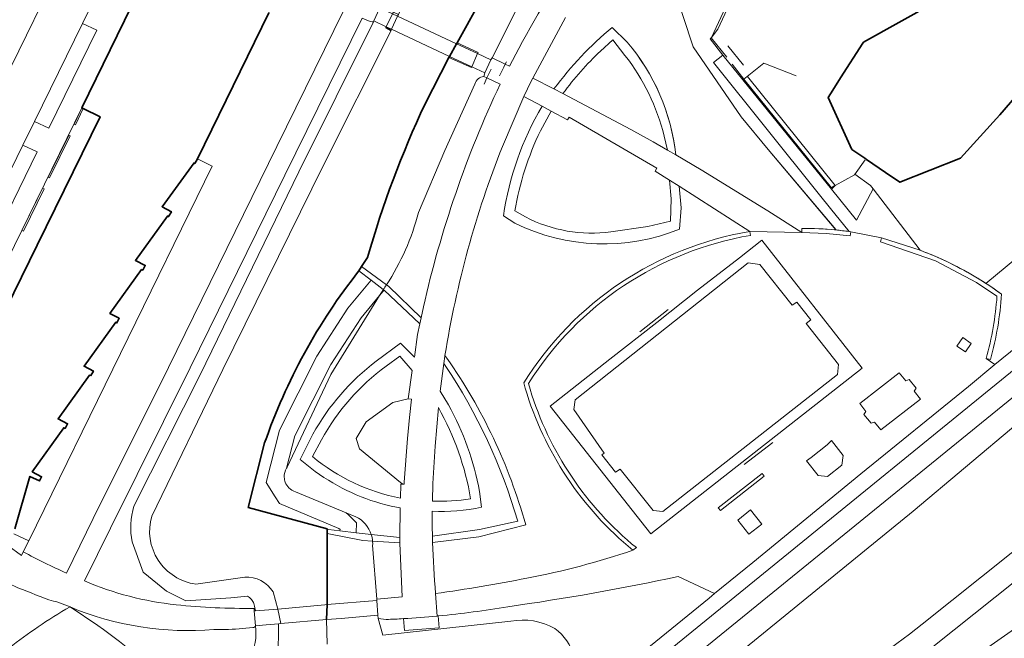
# Model space of a CAD drawing. Extents: x 150256 to 156914, y 461459 to 469481.
# Tile 412 of 656: x 155932 to 156053, y 463843 to 463918. Entities that reach past the tile are written whole.
import ezdxf

# ---------------------------------------------------------------- set-up
doc = ezdxf.new("R2010")
doc.units = 0
doc.header["$LTSCALE"] = 0.75
for name, color, linetype, lineweight in [('B-RO-GK-BESCHOEIING-G', 251, 'GK-BESCHOEIING', 35), ('B-RO-GR-BEPLANTING_CULTUUR_BODEMBEDEKKER-GV', 251, 'CONTINUOUS', 18), ('B-RO-GR-BEPLANTING_CULTUUR_HEESTERS-GV', 251, 'CONTINUOUS', 18), ('B-RO-GR-BEPLANTING_CULTUUR_ROOS-GV', 251, 'CONTINUOUS', 18), ('B-RO-GR-GROENVOORZIENING-GV', 251, 'CONTINUOUS', 18), ('B-RO-GR-HAAG-GV', 251, 'CONTINUOUS', 13), ('B-RO-IE-TERREINAFSCHEIDING_KUNSTMATIG_HEKWERK-G', 251, 'IE-TERREINAFSCHEIDING-KUNSTMATIG', 18), ('B-RO-IE-TERREINAFSCHEIDING_KUNSTMATIG_MUUR-G', 251, 'IE-TERREINAFSCHEIDING-KUNSTMATIG-DICHT', 18), ('B-RO-IE-TERREINAFSCHEIDING_KUNSTMATIG_MUUR-GV', 251, 'CONTINUOUS', 18), ('B-RO-KW-KUNSTWERK_DEK-GV', 6, 'CONTINUOUS', 18), ('B-RO-OG-BEBOUWING-GV', 6, 'CONTINUOUS', 35), ('B-RO-OG-TERREIN_CULTUURSCHEIDING-GV', 251, 'CONTINUOUS', 18), ('B-RO-OG-WATER-GV', 251, 'CONTINUOUS', 18), ('B-RO-OG-WATER_SLOOT-GV', 251, 'CONTINUOUS', 18), ('B-RO-VH-VERHARDING_ASFALT-GV', 251, 'CONTINUOUS', 18), ('B-RO-VH-VERHARDING_BETON-GV', 251, 'CONTINUOUS', 18), ('B-RO-VH-VERHARDING_BETONSTRAATSTEEN-GV', 251, 'CONTINUOUS', 18), ('B-RO-VH-VERHARDING_GRASBETONSTEEN-GV', 251, 'CONTINUOUS', 18), ('B-RO-VH-VERHARDING_OPEN-GV', 251, 'CONTINUOUS', 18), ('B-RO-VH-VERHARDING_STRAATBAKSTEEN-GV', 251, 'CONTINUOUS', 18), ('B-RO-VH-VERHARDING_TEGEL-GV', 251, 'CONTINUOUS', 18), ('B-RO-VH-VERHARDING_TEGEL_RUBBER-GV', 251, 'CONTINUOUS', 18)]:
    doc.layers.add(name, color=color, linetype=linetype, lineweight=lineweight)
doc.linetypes.add('GK-BESCHOEIING', pattern='A,30,-5,[1,NLCS.SHX,S=1,R=0,X=0,Y=0],-5', length=40)
doc.linetypes.add('IE-TERREINAFSCHEIDING-KUNSTMATIG', pattern='A,4,[82,NLCS.SHX,S=0.75,R=90,X=0,Y=0],4,-2', length=10)
doc.linetypes.add('IE-TERREINAFSCHEIDING-KUNSTMATIG-DICHT', pattern='A,8,-1,[82,NLCS.SHX,S=0.75,R=90,X=0,Y=0],-1', length=10)

msp = doc.modelspace()

# ---------------------------------------------------------------- linework, layer by layer
at = {"layer": 'B-RO-GK-BESCHOEIING-G'}
for points in [[(155988.251, 463920.475), (155985.583, 463915.623)], [(155976.816, 463917.467), (155976.871, 463917.579)], [(155977.465, 463917.111), (155976.816, 463917.467)], [(155985.504, 463915.483), (155984.629, 463913.941)], [(155985.583, 463915.623), (155985.504, 463915.483)], [(155984.547, 463913.796), (155981.622, 463908.064)], [(155984.629, 463913.941), (155984.547, 463913.796)], [(155974.598, 463889.301), (155973.867, 463888.185)], [(155973.531, 463887.672), (155973.485, 463887.602)], [(155973.867, 463888.185), (155973.531, 463887.672)], [(155961.986, 463866.554), (155959.986, 463858.659)], [(155959.986, 463858.659), (155969.627, 463856.027)], [(155969.627, 463856.027), (155969.627, 463855.98)], [(155969.627, 463855.98), (155969.627, 463855.933)], [(155969.627, 463855.933), (155969.636, 463846.745)], [(155969.636, 463846.745), (155969.57, 463844.9)]]:
    msp.add_lwpolyline(points, dxfattribs=at)
for points in [[(155981.622, 463908.064, 0.0411448), (155974.598, 463889.301)], [(155973.485, 463887.602, 0.0835513), (155961.986, 463866.554)]]:
    msp.add_lwpolyline(points, format="xyb", dxfattribs=at)
at = {"layer": 'B-RO-GR-BEPLANTING_CULTUUR_BODEMBEDEKKER-GV'}
msp.add_lwpolyline([(155979.584, 463871.964), (155977.697, 463871.507), (155974.412, 463869.145), (155973.214, 463867.124), (155973.613, 463865.842), (155978.643, 463861.716), (155978.901, 463861.504), (155979.066, 463861.5), (155979.081, 463861.748), (155979.49, 463867.103), (155979.733, 463869.667), (155979.974, 463871.927)], close=True, dxfattribs=at)
at = {"layer": 'B-RO-GR-BEPLANTING_CULTUUR_HEESTERS-GV'}
for points in [[(155964.676, 463863.47), (155965.703, 463867.423), (155970.111, 463876.184), (155973.798, 463881.894), (155976.07, 463884.64), (155976.442, 463885.243), (155976.518, 463885.354), (155975.024, 463886.513), (155972.182, 463883.078), (155968.373, 463877.179), (155963.821, 463868.132), (155962.74, 463863.973), (155962.154, 463861.712), (155963.277, 463859.974), (155963.82, 463859.137), (155971.071, 463856.084), (155971.219, 463855.94), (155971.214, 463855.79)], [(155971.214, 463855.79), (155973.207, 463855.551), (155973.246, 463856.754), (155972.198, 463857.78), (155971.98, 463857.994), (155965.768, 463860.571)]]:
    msp.add_lwpolyline(points, dxfattribs=at)
for points in [[(155964.387, 463862.356, -0.1500578), (155964.676, 463863.47)], [(155964.514, 463861.745, -0.0804623), (155964.387, 463862.356)], [(155964.956, 463861.061, -0.1049124), (155964.514, 463861.745)], [(155965.768, 463860.571, -0.1229649), (155964.956, 463861.061)]]:
    msp.add_lwpolyline(points, format="xyb", dxfattribs=at)
at = {"layer": 'B-RO-GR-BEPLANTING_CULTUUR_ROOS-GV'}
for points in [[(155975.65, 463876.59), (155978.631, 463878.798), (155980.34, 463877.056), (155980.714, 463879.868), (155980.992, 463881.176), (155976.605, 463885.286), (155976.489, 463885.146), (155976.07, 463884.64), (155970.093, 463874.93), (155964.749, 463863.58), (155964.676, 463863.47)], [(155979.584, 463871.964), (155980.069, 463875.458), (155978.534, 463877.182), (155976.853, 463875.966)], [(155984.099, 463876.063), (155983.94, 463876.304), (155983.498, 463872.922), (155984.516, 463871.224)], [(155978.612, 463859.809), (155978.647, 463861.511), (155978.901, 463861.504), (155978.643, 463861.716), (155973.613, 463865.842), (155973.214, 463867.124), (155974.412, 463869.145), (155977.697, 463871.507), (155979.584, 463871.964)], [(155983.261, 463870.884), (155982.88, 463866.164), (155982.597, 463861.568), (155982.524, 463859.424)], [(155968.183, 463863.056), (155966.319, 463864.525), (155967.894, 463867.621)], [(155968.957, 463866.95), (155967.849, 463864.899)], [(155965.768, 463860.571), (155971.98, 463857.994)], [(155988.298, 463860.595), (155988.537, 463858.694)], [(155975.049, 463855.325), (155978.551, 463854.983), (155978.583, 463858.6), (155977.474, 463858.818)], [(155973.153, 463857.507), (155971.98, 463857.994), (155972.198, 463857.78), (155973.246, 463856.754), (155973.207, 463855.551), (155975.049, 463855.325)], [(155971.98, 463857.994), (155973.153, 463857.507)], [(155982.539, 463855.142), (155988.298, 463855.934), (155992.981, 463856.983)]]:
    msp.add_lwpolyline(points, dxfattribs=at)
msp.add_lwpolyline([(155964.749, 463863.58), (155970.093, 463874.93), (155976.07, 463884.64), (155973.798, 463881.894), (155970.111, 463876.184), (155965.703, 463867.423), (155964.676, 463863.47)], close=True, dxfattribs=at)
for points in [[(155967.894, 463867.621, -0.1045746), (155975.65, 463876.59)], [(155976.853, 463875.966, 0.1091523), (155968.957, 463866.95)], [(155992.981, 463856.983, 0.0768255), (155984.099, 463876.063)], [(155987.21, 463859.694, 0.0885688), (155983.261, 463870.884)], [(155984.516, 463871.224, -0.0797599), (155988.298, 463860.595)], [(155967.849, 463864.899, 0.128606), (155978.612, 463859.809)], [(155964.676, 463863.47, 0.1500578), (155964.387, 463862.356)], [(155964.387, 463862.356, 0.0804623), (155964.514, 463861.745)], [(155977.474, 463858.818, -0.100129), (155968.183, 463863.056)], [(155964.514, 463861.745, 0.1049124), (155964.956, 463861.061)], [(155964.956, 463861.061, 0.1229649), (155965.768, 463860.571)], [(155982.524, 463859.424, 0.0460893), (155987.21, 463859.694)], [(155988.537, 463858.694, -0.0664736), (155982.505, 463858.177)], [(155975.049, 463855.325, 0.2073637), (155973.153, 463857.507)], [(155973.153, 463857.507, -0.2073637), (155975.049, 463855.325)], [(155982.505, 463858.177, 0.0065927), (155982.539, 463855.142)]]:
    msp.add_lwpolyline(points, format="xyb", dxfattribs=at)
at = {"layer": 'B-RO-GR-GROENVOORZIENING-GV'}
for points in [[(156033.577, 463892.469), (156031.29, 463895.304), (156029.941, 463896.979), (156016.946, 463913.178), (156018.103, 463914.112), (156016.558, 463916.077), (156016.71, 463916.273), (156031.175, 463947.308), (156029.136, 463947.565), (156026.583, 463947.546), (156024.029, 463947.122), (156021.53, 463946.385), (156020.194, 463945.991), (156019.793, 463945.615)], [(156009.475, 463934.342), (156009.578, 463933.477), (156010.08, 463929.965), (156012.071, 463922.485), (156014.485, 463915.101), (156020.365, 463906.541), (156023.644, 463902.509), (156031.935, 463892.667)], [(156006.37, 463915.703), (156004.535, 463917.5)], [(156003.124, 463914.601), (156004.645, 463915.985), (156006.12, 463914.06)], [(155997.413, 463909.951), (155998.517, 463909.384)], [(155995.754, 463904.82), (155997.097, 463907.216), (155995.966, 463907.826)], [(156010.91, 463904.183), (156011.315, 463902.462), (156012.331, 463901.866)], [(156012.816, 463892.783), (156012.994, 463895.381), (156012.736, 463898.032), (156011.577, 463898.774), (156011.757, 463896.495), (156011.701, 463893.76), (156008.928, 463893.108), (156004.397, 463892.423)], [(155993.939, 463894.259), (155992.615, 463895.006)], [(155991.226, 463894.396), (155992.643, 463893.489)], [(155976.903, 463885.929), (155973.867, 463888.185), (155973.531, 463887.672)], [(155973.531, 463887.672), (155975.024, 463886.513), (155976.518, 463885.354)], [(155976.07, 463884.64), (155976.489, 463885.146), (155976.605, 463885.286), (155980.992, 463881.176), (155981.145, 463881.896), (155977.184, 463885.72), (155976.903, 463885.929)], [(155976.518, 463885.354), (155976.442, 463885.243), (155976.07, 463884.64)], [(155984.296, 463876.958), (155984.071, 463877.282), (155984.054, 463877.178), (155983.94, 463876.304), (155984.099, 463876.063)], [(155975.049, 463855.325), (155973.207, 463855.551), (155971.214, 463855.79), (155969.813, 463855.958), (155969.627, 463855.98), (155969.627, 463855.933), (155969.628, 463855.464)], [(155992.981, 463856.983), (155988.298, 463855.934), (155982.539, 463855.142), (155982.56, 463854.357), (155988.217, 463855.036), (155993.956, 463856.524)], [(155969.628, 463855.464), (155974.023, 463854.611), (155975.204, 463854.531)], [(155978.545, 463854.306), (155978.551, 463854.983), (155975.049, 463855.325)], [(155975.204, 463854.531), (155978.545, 463854.306)], [(155941.574, 463844.183), (155938.153, 463846.454)]]:
    msp.add_lwpolyline(points, dxfattribs=at)
for points in [[(155933.803, 463905.978), (155935.54, 463905.129), (155941.415, 463917.145), (155939.67, 463917.985)], [(155932.377, 463903.078), (155926.504, 463891.053), (155928.248, 463890.214), (155934.142, 463902.228)], [(156048.539, 463878.763), (156047.499, 463879.477), (156046.777, 463878.413), (156047.819, 463877.718)], [(156022.864, 463856.613), (156021.509, 463858.347), (156019.929, 463857.112), (156021.283, 463855.378)]]:
    msp.add_lwpolyline(points, close=True, dxfattribs=at)
for points in [[(156004.535, 463917.5, 0.0585509), (155997.413, 463909.951)], [(156012.331, 463901.866, 0.151418), (156006.37, 463915.703)], [(155998.517, 463909.384, -0.0445897), (156003.124, 463914.601)], [(156006.12, 463914.06, -0.1065425), (156010.91, 463904.183)], [(155995.966, 463907.826, 0.096335), (155991.226, 463894.396)], [(155992.615, 463895.006, -0.0683534), (155995.754, 463904.82)], [(155992.643, 463893.489, 0.2141473), (156012.816, 463892.783)], [(156004.397, 463892.423, -0.153753), (155993.939, 463894.259)], [(156031.935, 463892.667, -0.0121505), (156033.577, 463892.469)], [(155976.903, 463885.929, -0.0060144), (155976.518, 463885.354)], [(155976.518, 463885.354, 0.0060144), (155976.903, 463885.929)], [(155993.956, 463856.524, 0.0851414), (155984.296, 463876.958)], [(155984.099, 463876.063, -0.0768255), (155992.981, 463856.983)], [(155975.049, 463855.325, -0.0540628), (155975.204, 463854.531)], [(155975.204, 463854.531, 0.0540628), (155975.049, 463855.325)], [(155938.153, 463846.454, 0.0274114), (155934.25, 463844.009)], [(155934.25, 463844.009, 0.0332012), (155930.706, 463841.405)], [(155951.564, 463835.767, 0.0399919), (155941.574, 463844.183)]]:
    msp.add_lwpolyline(points, format="xyb", dxfattribs=at)
at = {"layer": 'B-RO-GR-HAAG-GV'}
for points in [[(156033.577, 463892.469), (156031.29, 463895.304), (156029.941, 463896.979), (156016.946, 463913.178), (156018.103, 463914.112), (156016.558, 463916.077), (156016.71, 463916.273), (156031.175, 463947.308), (156029.136, 463947.565), (156026.583, 463947.546), (156024.029, 463947.122), (156021.53, 463946.385), (156020.194, 463945.991), (156019.793, 463945.615)], [(156009.578, 463933.477), (156010.08, 463929.965), (156012.071, 463922.485), (156014.485, 463915.101), (156020.365, 463906.541), (156023.644, 463902.509), (156031.935, 463892.667)], [(156006.37, 463915.703), (156004.535, 463917.5)], [(156003.124, 463914.601), (156004.645, 463915.985), (156006.12, 463914.06)], [(155997.413, 463909.951), (155998.517, 463909.384)], [(155995.754, 463904.82), (155997.097, 463907.216), (155995.966, 463907.826)], [(156010.91, 463904.183), (156011.315, 463902.462), (156012.331, 463901.866)], [(156012.816, 463892.783), (156012.994, 463895.381), (156012.736, 463898.032), (156011.577, 463898.774), (156011.757, 463896.495), (156011.701, 463893.76), (156008.928, 463893.108), (156004.397, 463892.423)], [(155993.939, 463894.259), (155992.615, 463895.006)], [(155991.226, 463894.396), (155992.643, 463893.489)], [(155973.867, 463888.185), (155973.531, 463887.672), (155975.024, 463886.513), (155976.518, 463885.354)], [(155976.903, 463885.929), (155973.867, 463888.185)], [(155976.518, 463885.354), (155976.442, 463885.243), (155976.07, 463884.64), (155976.489, 463885.146), (155976.605, 463885.286), (155980.992, 463881.176), (155981.145, 463881.896), (155977.184, 463885.72), (155976.903, 463885.929)], [(155984.296, 463876.958), (155984.071, 463877.282), (155984.054, 463877.178), (155983.94, 463876.304), (155984.099, 463876.063)], [(155973.207, 463855.551), (155971.214, 463855.79), (155969.813, 463855.958), (155969.627, 463855.98), (155969.627, 463855.933), (155969.628, 463855.464), (155974.023, 463854.611), (155975.204, 463854.531)], [(155992.981, 463856.983), (155988.298, 463855.934), (155982.539, 463855.142), (155982.56, 463854.357), (155988.217, 463855.036), (155993.956, 463856.524)], [(155975.049, 463855.325), (155973.207, 463855.551)], [(155975.204, 463854.531), (155978.545, 463854.306), (155978.551, 463854.983), (155975.049, 463855.325)]]:
    msp.add_lwpolyline(points, dxfattribs=at)
for points in [[(155933.803, 463905.978), (155935.54, 463905.129), (155941.415, 463917.145), (155939.67, 463917.985)], [(155932.377, 463903.078), (155926.504, 463891.053), (155928.248, 463890.214), (155934.142, 463902.228)]]:
    msp.add_lwpolyline(points, close=True, dxfattribs=at)
for points in [[(156004.535, 463917.5, 0.0585509), (155997.413, 463909.951)], [(156012.331, 463901.866, 0.151418), (156006.37, 463915.703)], [(155998.517, 463909.384, -0.0445897), (156003.124, 463914.601)], [(156006.12, 463914.06, -0.1065425), (156010.91, 463904.183)], [(155995.966, 463907.826, 0.096335), (155991.226, 463894.396)], [(155992.615, 463895.006, -0.0683534), (155995.754, 463904.82)], [(155992.643, 463893.489, 0.2141473), (156012.816, 463892.783)], [(156004.397, 463892.423, -0.153753), (155993.939, 463894.259)], [(156031.935, 463892.667, -0.0121505), (156033.577, 463892.469)], [(155976.903, 463885.929, -0.0060144), (155976.518, 463885.354)], [(155976.518, 463885.354, 0.0060144), (155976.903, 463885.929)], [(155993.956, 463856.524, 0.0851414), (155984.296, 463876.958)], [(155984.099, 463876.063, -0.0768255), (155992.981, 463856.983)], [(155975.049, 463855.325, -0.0540628), (155975.204, 463854.531)], [(155975.204, 463854.531, 0.0540628), (155975.049, 463855.325)]]:
    msp.add_lwpolyline(points, format="xyb", dxfattribs=at)
at = {"layer": 'B-RO-IE-TERREINAFSCHEIDING_KUNSTMATIG_HEKWERK-G'}
for points in [[(156020.841, 463945.693), (156021.53, 463946.385), (156024.029, 463947.122), (156026.583, 463947.546), (156029.136, 463947.565), (156031.175, 463947.308), (156016.71, 463916.273)], [(156031.939, 463892.705), (156023.644, 463902.509), (156020.365, 463906.541), (156014.485, 463915.101), (156012.071, 463922.485), (156010.08, 463929.965), (156009.578, 463933.477), (156009.896, 463933.854)], [(156004.535, 463917.5), (156006.37, 463915.703)], [(156016.71, 463916.273), (156016.689, 463916.227), (156018.575, 463913.841)], [(156018.696, 463915.224), (156020.627, 463912.849)], [(155990.735, 463911.541), (155991.276, 463912.611)], [(155991.276, 463912.611), (155991.464, 463912.984)], [(155991.464, 463912.984), (155991.616, 463913.284)], [(156019.266, 463912.997), (156020.673, 463911.153)], [(156027.104, 463911.545), (156023.107, 463913.092), (156020.673, 463911.153)], [(155989.212, 463911.302), (155989.717, 463912.393)], [(156021.11, 463911.482), (156031.874, 463898.113), (156034.21, 463899.435), (156035.537, 463901.256)], [(155988.859, 463910.542), (155989.212, 463911.302)], [(156020.673, 463911.153), (156031.422, 463897.833), (156031.731, 463898.058)], [(156012.736, 463898.032), (156012.994, 463895.381), (156012.816, 463892.783)], [(155992.643, 463893.489), (155991.226, 463894.396)], [(156007.949, 463880.166), (156011.394, 463882.923)], [(156020.727, 463863.918), (156024.208, 463866.613)]]:
    msp.add_lwpolyline(points, dxfattribs=at)
for points in [[(156004.535, 463917.5, 0.0585509), (155997.413, 463909.951)], [(156012.342, 463901.886, 0.1512539), (156006.37, 463915.703)], [(155995.966, 463907.826, 0.096335), (155991.226, 463894.396)], [(155992.643, 463893.489, 0.2141473), (156012.816, 463892.783)]]:
    msp.add_lwpolyline(points, format="xyb", dxfattribs=at)
for points in [[(156021.193, 463888.629), (156022.636, 463888.415), (156026.594, 463883.449), (156027.163, 463883.803), (156028.881, 463881.644), (156028.321, 463881.214), (156032.285, 463876.195), (156032.143, 463874.958), (156010.746, 463858.136), (156009.557, 463858.276), (156005.522, 463863.36), (156004.951, 463862.962), (156003.301, 463865.089), (156003.563, 463865.292), (155999.857, 463870.652), (156000.034, 463871.837)], [(156039.706, 463875.169), (156034.864, 463871.375), (156035.632, 463870.406), (156035.391, 463870.052), (156036.266, 463868.976), (156036.669, 463869.123), (156037.453, 463868.159), (156042.304, 463871.932), (156041.531, 463872.905), (156041.771, 463873.273), (156040.91, 463874.344), (156040.519, 463874.191)]]:
    msp.add_lwpolyline(points, close=True, dxfattribs=at)
at = {"layer": 'B-RO-IE-TERREINAFSCHEIDING_KUNSTMATIG_MUUR-G'}
for points in [[(155939.602, 463907.643), (155938.648, 463905.645), (155938.821, 463905.562), (155939.774, 463907.561)], [(155939.774, 463907.561), (155939.602, 463907.643)], [(155955.575, 463900.491), (155953.744, 463901.389)], [(155933.104, 463854.562), (155955.575, 463900.491)], [(156027.79, 463892.836), (156027.784, 463892.348)], [(156027.784, 463892.348), (156030.764, 463892.223), (156033.701, 463891.926)], [(156033.701, 463891.926), (156033.778, 463892.418), (156033.577, 463892.469)], [(156037.424, 463891.204), (156037.542, 463891.693), (156042.28, 463890.17)], [(156051.682, 463884.541), (156049.178, 463886.215), (156044.162, 463888.876), (156037.424, 463891.204)], [(156050.876, 463876.802), (156050.375, 463876.929)], [(155993.898, 463873.283), (155993.717, 463873.927)], [(155994.289, 463873.846), (155994.498, 463873.144)], [(155933.104, 463854.562), (155931.258, 463855.434)], [(155930.52, 463853.986), (155932.189, 463852.769)], [(155933.104, 463854.562), (155932.415, 463853.212)], [(155932.415, 463853.212), (155933.104, 463854.562)], [(156007.511, 463853.733), (156007.097, 463853.398)], [(155932.415, 463853.212), (155932.189, 463852.769)], [(155932.189, 463852.769), (155932.415, 463853.212)]]:
    msp.add_lwpolyline(points, dxfattribs=at)
for points in [[(155935.459, 463899.134), (155937.988, 463904.292), (155938.158, 463904.208), (155935.63, 463899.05)], [(155932.261, 463892.599), (155934.793, 463897.8), (155934.964, 463897.717), (155932.431, 463892.516)], [(156022.927, 463862.822), (156017.544, 463858.598), (156017.821, 463858.263), (156023.17, 463862.48)]]:
    msp.add_lwpolyline(points, close=True, dxfattribs=at)
for points in [[(156021.393, 463892.487, 0.2139861), (155993.717, 463873.927)], [(156033.577, 463892.469, 0.0409535), (156027.79, 463892.836)], [(156021.491, 463891.999, 0.2130996), (155994.289, 463873.846)], [(156052.238, 463884.798, 0.0691257), (156042.28, 463890.17)], [(156050.375, 463876.929, 0.0474255), (156051.682, 463884.541)], [(156050.876, 463876.802, 0.0530219), (156052.238, 463884.798)], [(155993.898, 463873.283, 0.1500354), (156007.097, 463853.398)], [(155994.498, 463873.144, 0.1491473), (156007.511, 463853.733)]]:
    msp.add_lwpolyline(points, format="xyb", dxfattribs=at)
at = {"layer": 'B-RO-IE-TERREINAFSCHEIDING_KUNSTMATIG_MUUR-GV'}
for points in [[(156021.393, 463892.487, 0.2139861), (155993.717, 463873.927)], [(156031.935, 463892.667, 0.0291925), (156027.79, 463892.836)], [(156033.577, 463892.469, 0.0121505), (156031.935, 463892.667)], [(155994.289, 463873.846, -0.2130996), (156021.491, 463891.999)], [(156049.316, 463886.748, 0.0477871), (156042.28, 463890.17)], [(156050.318, 463886.12, 0.0060956), (156049.316, 463886.748)], [(156052.238, 463884.798, 0.0137919), (156050.318, 463886.12)], [(156051.682, 463884.541, -0.0474255), (156050.375, 463876.929)], [(156050.876, 463876.802, 0.0530219), (156052.238, 463884.798)], [(155993.898, 463873.283, 0.1500354), (156007.097, 463853.398)], [(156007.511, 463853.733, -0.1491473), (155994.498, 463873.144)]]:
    msp.add_lwpolyline(points, format="xyb", dxfattribs=at)
for points in [[(156021.491, 463891.999), (156021.393, 463892.487)], [(156027.79, 463892.836), (156027.784, 463892.348), (156030.764, 463892.223), (156033.701, 463891.926), (156033.778, 463892.418), (156033.577, 463892.469)], [(156037.542, 463891.693), (156037.424, 463891.204), (156044.162, 463888.876), (156049.178, 463886.215), (156051.682, 463884.541)], [(156042.28, 463890.17), (156037.542, 463891.693)], [(156050.375, 463876.929), (156050.876, 463876.802)], [(155993.717, 463873.927), (155993.898, 463873.283)], [(155994.498, 463873.144), (155994.289, 463873.846)], [(156007.097, 463853.398), (156007.511, 463853.733)]]:
    msp.add_lwpolyline(points, dxfattribs=at)
msp.add_lwpolyline([(156017.821, 463858.263), (156023.17, 463862.48), (156022.927, 463862.822), (156017.544, 463858.598)], close=True, dxfattribs=at)
at = {"layer": 'B-RO-KW-KUNSTWERK_DEK-GV'}
for points in [[(155985.504, 463915.483), (155978.271, 463918.882), (155977.66, 463919.17), (155976.871, 463917.579), (155977.537, 463917.268), (155984.629, 463913.941), (155987.37, 463912.656), (155988.067, 463914.279)], [(155960.869, 463845.974), (155960.717, 463845.962), (155960.856, 463844.154), (155962.175, 463844.271), (155963.691, 463844.405), (155963.967, 463844.429), (155969.57, 463844.9), (155971.338, 463845.052), (155975.835, 463845.44), (155975.706, 463847.243), (155969.636, 463846.745), (155969.366, 463846.722), (155963.587, 463846.201)]]:
    msp.add_lwpolyline(points, close=True, dxfattribs=at)
at = {"layer": 'B-RO-OG-BEBOUWING-GV'}
for points in [[(156055.491, 463932.533), (156051.059, 463927.199), (156051.172, 463927.068), (156052.638, 463925.361), (156035.33, 463915.668), (156035.25, 463915.543), (156032.526, 463911.293), (156031.578, 463909.814), (156030.985, 463908.889), (156033.898, 463902.543), (156035.617, 463901.366), (156035.714, 463901.3), (156038.024, 463899.719), (156039.798, 463898.505), (156047.224, 463901.451), (156052.019, 463906.783), (156060.103, 463916.133)], [(155945.686, 463920.08), (155939.602, 463907.643), (155939.774, 463907.561), (155941.84, 463906.548), (155934.115, 463890.791), (155921.678, 463865.422)], [(155931.382, 463856.049), (155933.246, 463862.457), (155934.429, 463861.913), (155934.656, 463862.42), (155933.514, 463863.037), (155937.39, 463868.419), (155937.539, 463868.341), (155937.842, 463868.908), (155936.678, 463869.502), (155940.554, 463874.884), (155940.704, 463874.807), (155941.011, 463875.36), (155939.866, 463875.97), (155943.759, 463881.35), (155943.899, 463881.276), (155944.179, 463881.848), (155943.034, 463882.442), (155946.91, 463887.817), (155947.059, 463887.746), (155947.36, 463888.322), (155946.162, 463888.932), (155950.087, 463894.374), (155950.218, 463894.299), (155950.567, 463894.906), (155949.423, 463895.517), (155953.348, 463900.878), (155953.435, 463900.808), (155953.744, 463901.389), (155962.507, 463919.27)]]:
    msp.add_lwpolyline(points, dxfattribs=at)
at = {"layer": 'B-RO-OG-TERREIN_CULTUURSCHEIDING-GV'}
for points in [[(156016.71, 463916.273), (156017.504, 463917.296), (156031.357, 463947.083), (156031.519, 463947.344), (156033.789, 463951.958)], [(156024.262, 463949.806), (156020.194, 463945.991), (156021.53, 463946.385), (156024.029, 463947.122), (156026.583, 463947.546), (156029.136, 463947.565), (156031.175, 463947.308), (156016.71, 463916.273)], [(156031.935, 463892.667), (156023.644, 463902.509), (156020.365, 463906.541), (156014.485, 463915.101), (156012.071, 463922.485), (156010.08, 463929.965), (156009.578, 463933.477)], [(155937.7, 463850.608), (155940.984, 463857.304), (155950.197, 463875.799), (155963.497, 463902.903), (155971.656, 463919.533), (155964.06, 463922.424), (155962.551, 463919.36), (155962.507, 463919.27), (155953.744, 463901.389), (155955.575, 463900.491), (155933.104, 463854.562), (155932.415, 463853.212)], [(155992.931, 463919.839), (155989.87, 463913.784), (155991.464, 463912.984), (155991.967, 463912.732), (155993.106, 463914.895)], [(155945.976, 463858.794), (155954.095, 463874.917), (155966.17, 463899.804), (155975.307, 463918.19), (155975.138, 463918.196), (155974.92, 463918.204), (155973.931, 463918.646), (155964.461, 463899.381), (155952.88, 463875.755), (155943.114, 463856.126), (155939.912, 463849.645)], [(155998.817, 463918.702), (155994.824, 463911.281), (155997.413, 463909.951)], [(156004.535, 463917.5), (156006.37, 463915.703)], [(155990.829, 463910.527), (155989.212, 463911.302), (155988.831, 463911.484)], [(155987.734, 463910.557), (155984.048, 463902.415), (155980.821, 463894.823)], [(155995.966, 463907.826), (155993.716, 463909.039), (155991.105, 463902.898)], [(156078.347, 463909.37), (156050.318, 463886.12)], [(156012.331, 463901.866), (156015.443, 463900.041), (156023.623, 463895.005), (156027.784, 463892.348), (156027.79, 463892.836)], [(156011.621, 463833.899), (156041.408, 463858.189), (156054.238, 463869), (156082.776, 463893.223), (156082.965, 463893.376), (156081.147, 463898.022), (156078.771, 463894.319)], [(156021.393, 463892.487), (156012.736, 463898.032), (156012.994, 463895.381), (156012.816, 463892.783)], [(155992.643, 463893.489), (155991.226, 463894.396)], [(156050.876, 463876.802), (156050.375, 463876.929), (156051.418, 463876.172), (156060.592, 463883.618), (156067.705, 463889.423)], [(156069.866, 463885.382), (156009.805, 463836.52), (156000, 463828.543), (155976.837, 463809.501), (155981.1, 463810.065)], [(155976.903, 463885.929), (155977.184, 463885.72), (155981.145, 463881.896), (155981.429, 463883.231)], [(155984.071, 463877.282), (155984.296, 463876.958)], [(156088.906, 463877.538), (156087.849, 463876.694), (156078.422, 463869.169), (156061.708, 463855.813), (156043.84, 463841.578), (156040.48, 463839.028), (156037.104, 463836.636), (156024.415, 463828.118), (156018.428, 463824.102), (156009.146, 463817.875), (155996.174, 463809.099), (155993.307, 463806.953), (155995.294, 463804.461), (155988.075, 463798.838), (155989.657, 463796.612), (155991.737, 463793.428), (155992.404, 463792.407), (155994.857, 463794.141)], [(155993.898, 463873.283), (155993.717, 463873.927)], [(156053.121, 463841.093), (156062.705, 463847.79), (156076.158, 463857.158), (156088.78, 463865.951), (156089.901, 463867.472), (156090.641, 463868.744), (156090.868, 463869.305), (156090.641, 463869.85), (156090.124, 463869.997), (156088.836, 463870.114), (156087.332, 463869.993), (156085.87, 463869.486), (156084.068, 463868.16), (156082.663, 463866.409), (156075.281, 463860.116), (156059.774, 463847.95), (156047.59, 463839.396)], [(156047.59, 463839.396), (156059.774, 463847.95), (156075.281, 463860.116), (156082.663, 463866.409), (156084.068, 463868.16), (156085.87, 463869.486), (156087.332, 463869.993), (156088.836, 463870.114), (156090.124, 463869.997), (156090.641, 463869.85), (156090.868, 463869.305), (156090.641, 463868.744), (156089.901, 463867.472), (156088.78, 463865.951), (156089.566, 463866.499), (156091.45, 463867.819)], [(155993.956, 463856.524), (155988.217, 463855.036), (155982.56, 463854.357)], [(155960.708, 463846.272), (155960.717, 463845.962), (155960.869, 463845.974), (155960.745, 463846.568), (155960.714, 463846.717), (155960.67, 463846.863), (155960.612, 463847.004), (155960.542, 463847.139), (155960.46, 463847.267), (155960.367, 463847.387), (155960.263, 463847.498), (155960.15, 463847.6), (155960.028, 463847.691), (155959.898, 463847.77), (155957.83, 463847.566), (155952.317, 463847.214), (155949.98, 463848.374), (155947.091, 463850.727), (155945.76, 463854.42)], [(155975.738, 463847.391), (155978.848, 463847.706), (155978.545, 463854.286), (155978.545, 463854.306), (155975.204, 463854.531)], [(155975.211, 463854.029), (155975.738, 463847.391)], [(156017.097, 463848.099), (156012.633, 463850.193)], [(155986.591, 463826.144), (155987.222, 463823.777), (156016.419, 463847.542), (156017.097, 463848.099)], [(155938.153, 463846.454), (155941.574, 463844.183)], [(155976.877, 463844.915), (155975.906, 463845.045), (155976.462, 463842.996), (155992.138, 463844.709)], [(155983.253, 463845.359), (155983.371, 463843.896), (155979.109, 463843.552), (155978.99, 463845.024)], [(155957.148, 463843.696), (155955.779, 463843.684)]]:
    msp.add_lwpolyline(points, dxfattribs=at)
for points in [[(155993.106, 463914.895, -0.0278854), (156001.231, 463928.187)], [(155997.413, 463909.951, -0.0585509), (156004.535, 463917.5)], [(156006.37, 463915.703, -0.151418), (156012.331, 463901.866)], [(155988.831, 463911.484, 0.322103), (155987.734, 463910.557)], [(155981.429, 463883.231, -0.0546622), (155990.829, 463910.527)], [(155991.226, 463894.396, -0.096335), (155995.966, 463907.826)], [(155991.105, 463902.898, 0.0545038), (155984.071, 463877.282)], [(155980.821, 463894.823, -0.0822835), (155976.903, 463885.929)], [(156012.816, 463892.783, -0.2141473), (155992.643, 463893.489)], [(155993.717, 463873.927, -0.2139861), (156021.393, 463892.487)], [(156027.79, 463892.836, -0.0291925), (156031.935, 463892.667)], [(156050.318, 463886.12, -0.0137919), (156052.238, 463884.798)], [(156052.238, 463884.798, -0.0530219), (156050.876, 463876.802)], [(155984.296, 463876.958, -0.0851414), (155993.956, 463856.524)], [(156007.097, 463853.398, -0.1500354), (155993.898, 463873.283)], [(155945.76, 463854.42, -0.122537), (155945.976, 463858.794)], [(155975.204, 463854.531, -0.0378413), (155975.211, 463854.029)], [(155982.56, 463854.357, 0.0131209), (155982.916, 463848.106)], [(155932.415, 463853.212, 0.0151059), (155937.7, 463850.608)], [(155994.092, 463849.99, 0.0347663), (156007.097, 463853.398)], [(155982.916, 463848.106, 0.0150275), (155994.092, 463849.99)], [(156012.633, 463850.193, -0.0183597), (155991.773, 463846.484)], [(155939.912, 463849.645, 0.0744694), (155951.14, 463846.725)], [(155955.779, 463843.684, -0.1192217), (155938.153, 463846.454)], [(155951.14, 463846.725, 0.0272767), (155960.708, 463846.272)], [(155991.773, 463846.484, -0.017794), (155983.253, 463845.359)], [(155941.574, 463844.183, -0.0399919), (155951.564, 463835.767)], [(155960.549, 463843.925, -0.0208805), (155957.148, 463843.696)], [(155960.154, 463840.187, 0.1587892), (155960.856, 463844.154)], [(155960.856, 463844.154, -0.3806805), (155960.549, 463843.925)], [(155978.99, 463845.024, -0.0042724), (155976.877, 463844.915)], [(155992.138, 463844.709, -0.1825966), (155997.516, 463843.811)], [(155997.516, 463843.811, -0.3696172), (155999.372, 463836.333)]]:
    msp.add_lwpolyline(points, format="xyb", dxfattribs=at)
at = {"layer": 'B-RO-OG-WATER-GV'}
for points in [[(156003.922, 463971.498), (155991.669, 463946.392), (155978.363, 463919.085), (155978.271, 463918.882), (155977.537, 463917.268), (155977.465, 463917.111), (155969.095, 463900.443), (155956.876, 463875.551), (155948.152, 463857.59)], [(155981.622, 463908.064), (155984.547, 463913.796), (155984.629, 463913.941), (155985.504, 463915.483), (155985.583, 463915.623), (155988.251, 463920.475)], [(155973.485, 463887.602), (155973.531, 463887.672), (155973.867, 463888.185), (155974.598, 463889.301)], [(155969.636, 463846.745), (155969.628, 463855.464), (155969.627, 463855.933), (155969.627, 463855.98), (155969.627, 463856.027), (155959.986, 463858.659), (155961.986, 463866.554)], [(155953.55, 463849.251), (155959.549, 463850.107)], [(155963.027, 463848.316), (155963.587, 463846.201), (155963.967, 463844.429), (155963.691, 463844.405), (155963.647, 463840.234)], [(155969.632, 463841.905), (155969.57, 463844.9), (155969.636, 463846.745)]]:
    msp.add_lwpolyline(points, dxfattribs=at)
for points in [[(155974.598, 463889.301, -0.0411448), (155981.622, 463908.064)], [(155961.986, 463866.554, -0.0835513), (155973.485, 463887.602)], [(155948.152, 463857.59, 0.455924), (155953.55, 463849.251)], [(155959.549, 463850.107, -0.2711798), (155963.027, 463848.316)]]:
    msp.add_lwpolyline(points, format="xyb", dxfattribs=at)
at = {"layer": 'B-RO-OG-WATER_SLOOT-GV'}
for points in [[(155988.251, 463920.475), (155985.583, 463915.623), (155988.132, 463914.43), (155988.067, 463914.279), (155989.697, 463913.514), (155989.87, 463913.784), (155992.931, 463919.839)], [(155948.152, 463857.59), (155956.876, 463875.551), (155969.095, 463900.443), (155977.465, 463917.111), (155976.816, 463917.467), (155976.871, 463917.579), (155975.357, 463918.29), (155975.307, 463918.19), (155966.17, 463899.804), (155954.095, 463874.917), (155945.976, 463858.794)], [(155988.831, 463911.484), (155988.968, 463911.906), (155987.37, 463912.656), (155987.337, 463912.579), (155984.547, 463913.796), (155981.622, 463908.064)], [(155980.821, 463894.823), (155984.048, 463902.415), (155987.734, 463910.557)], [(155974.598, 463889.301), (155973.867, 463888.185), (155976.903, 463885.929)], [(155961.986, 463866.554), (155959.986, 463858.659), (155969.627, 463856.027), (155969.627, 463855.98), (155969.813, 463855.958), (155971.214, 463855.79), (155971.219, 463855.94), (155971.071, 463856.084), (155963.82, 463859.137), (155963.277, 463859.974), (155962.154, 463861.712), (155962.74, 463863.973), (155963.821, 463868.132), (155968.373, 463877.179), (155972.182, 463883.078), (155975.024, 463886.513), (155973.531, 463887.672)], [(155973.531, 463887.672), (155973.485, 463887.602)], [(155975.204, 463854.531), (155974.023, 463854.611), (155969.628, 463855.464), (155969.636, 463846.745), (155975.706, 463847.243), (155975.738, 463847.391), (155975.211, 463854.029)], [(155945.76, 463854.42), (155947.091, 463850.727), (155949.98, 463848.374), (155952.317, 463847.214), (155957.83, 463847.566), (155959.898, 463847.77), (155960.028, 463847.691), (155960.15, 463847.6), (155960.263, 463847.498), (155960.367, 463847.387), (155960.46, 463847.267), (155960.542, 463847.139), (155960.612, 463847.004), (155960.67, 463846.863), (155960.714, 463846.717), (155960.745, 463846.568), (155960.869, 463845.974), (155963.587, 463846.201), (155963.027, 463848.316)], [(155959.549, 463850.107), (155953.55, 463849.251)], [(155992.138, 463844.709), (155976.462, 463842.996), (155975.906, 463845.045), (155975.835, 463845.44), (155971.338, 463845.052), (155969.57, 463844.9), (155969.632, 463841.905)], [(155962.175, 463844.271), (155960.856, 463844.154)], [(155963.647, 463840.234), (155963.691, 463844.405), (155962.175, 463844.271)]]:
    msp.add_lwpolyline(points, dxfattribs=at)
for points in [[(155987.734, 463910.557, -0.322103), (155988.831, 463911.484)], [(155981.622, 463908.064, 0.0411448), (155974.598, 463889.301)], [(155976.903, 463885.929, 0.0822835), (155980.821, 463894.823)], [(155973.485, 463887.602, 0.0835513), (155961.986, 463866.554)], [(155945.976, 463858.794, 0.122537), (155945.76, 463854.42)], [(155953.55, 463849.251, -0.455924), (155948.152, 463857.59)], [(155975.211, 463854.029, 0.0378413), (155975.204, 463854.531)], [(155963.027, 463848.316, 0.2711798), (155959.549, 463850.107)], [(155960.856, 463844.154, -0.1587892), (155960.154, 463840.187)], [(155997.516, 463843.811, 0.1825966), (155992.138, 463844.709)], [(155999.372, 463836.333, 0.3696172), (155997.516, 463843.811)]]:
    msp.add_lwpolyline(points, format="xyb", dxfattribs=at)
for points in [[(155975.706, 463847.243), (155969.636, 463846.745), (155969.57, 463844.9), (155971.338, 463845.052), (155975.835, 463845.44)], [(155963.587, 463846.201), (155960.869, 463845.974), (155960.717, 463845.962), (155960.856, 463844.154), (155962.175, 463844.271), (155963.691, 463844.405), (155963.967, 463844.429)]]:
    msp.add_lwpolyline(points, close=True, dxfattribs=at)
at = {"layer": 'B-RO-VH-VERHARDING_ASFALT-GV'}
for points in [[(155926.504, 463891.053), (155932.377, 463903.078), (155933.803, 463905.978), (155939.67, 463917.985), (155948.023, 463935.076), (155953.539, 463946.361), (155955.352, 463950.053), (155962.914, 463965.453), (155964.716, 463969.14), (155970.56, 463981.025), (155967.784, 463982.391), (155965.563, 463983.48), (155955.262, 463962.489), (155952.583, 463957.054), (155950.485, 463952.789), (155948.897, 463949.574), (155941.517, 463934.4)], [(155939.912, 463849.645), (155943.114, 463856.126), (155952.88, 463875.755), (155964.461, 463899.381), (155973.931, 463918.646), (155974.92, 463918.204), (155975.138, 463918.196), (155975.307, 463918.19), (155975.357, 463918.29), (155976.067, 463919.811), (155976.104, 463919.901), (155976.223, 463920.165), (155974.972, 463920.775), (155989.707, 463950.941), (156004.652, 463981.414), (156002.92, 463982.524), (156002.526, 463982.767), (155987.723, 463952.367), (155972.738, 463921.748), (155964.711, 463924.731), (155954.93, 463928.164), (155954.749, 463927.809), (155953.87, 463925.989), (155954.646, 463925.718)], [(155941.393, 463934.124), (155939.597, 463930.476), (155939.26, 463929.795), (155917.096, 463884.467), (155916.767, 463883.805), (155916.477, 463883.218), (155911.264, 463872.431), (155912.138, 463871.778), (155915.493, 463869.356), (155917.013, 463871.666), (155917.741, 463873.354), (155919.201, 463876.13), (155925.082, 463888.164), (155926.504, 463891.053)], [(155954.646, 463925.718), (155957.985, 463924.549), (155964.06, 463922.424), (155971.656, 463919.533), (155963.497, 463902.903), (155950.197, 463875.799), (155940.984, 463857.304), (155937.7, 463850.608)], [(155991.105, 463902.898), (155993.716, 463909.039), (155994.616, 463910.906), (155994.824, 463911.281), (155998.817, 463918.702)], [(155993.106, 463914.895), (155991.967, 463912.732), (155991.464, 463912.984), (155989.87, 463913.784), (155989.697, 463913.514), (155988.968, 463911.906), (155988.831, 463911.484), (155989.212, 463911.302), (155990.829, 463910.527)], [(156074.356, 463879.542), (156084.898, 463888.468), (156086.847, 463890.139), (156084.908, 463895.125), (156084.209, 463894.467), (156083.551, 463893.92), (156082.965, 463893.376), (156082.776, 463893.223), (156054.238, 463869), (156041.408, 463858.189), (156011.621, 463833.899), (156000, 463824.422), (155989.546, 463815.859), (155983.807, 463811.245), (155970.641, 463800.476), (155957.528, 463789.751)], [(156051.682, 463884.541), (156049.178, 463886.215), (156044.162, 463888.876), (156037.424, 463891.204), (156037.542, 463891.693), (156033.778, 463892.418), (156033.701, 463891.926), (156030.764, 463892.223), (156027.784, 463892.348), (156021.393, 463892.487), (156021.491, 463891.999)], [(156068.686, 463887.679), (156008.382, 463838.569), (156000, 463831.744), (155964.332, 463802.439), (155961.331, 463800.009), (155957.546, 463796.977)], [(155957.597, 463780.078), (155957.806, 463780.595), (155967.49, 463789.967), (155981.738, 463801.591), (155987.942, 463806.64), (155989.342, 463807.755), (155990.755, 463808.849), (155992.187, 463809.92), (155993.635, 463810.973), (155995.835, 463812.511), (156016.729, 463826.542), (156034.622, 463838.56), (156036.231, 463839.671), (156037.827, 463840.804), (156039.404, 463841.96), (156040.969, 463843.133), (156042.516, 463844.329), (156085.905, 463878.995), (156087.849, 463876.694), (156088.906, 463877.538), (156091.234, 463879.434), (156087.667, 463888.06), (156085.661, 463886.466), (156075.342, 463878.225)], [(155932.464, 463775.719), (155934.424, 463773.377), (155936.222, 463774.652), (155936.599, 463774.92), (155933.869, 463778.248), (155935.319, 463779.318), (155954.116, 463791.295), (155967.873, 463802.199), (155967.684, 463802.19), (155976.772, 463809.581), (155976.837, 463809.501), (156000, 463828.543), (156009.805, 463836.52), (156069.866, 463885.382)], [(155981.429, 463883.231), (155981.145, 463881.896), (155980.992, 463881.176), (155980.714, 463879.868), (155980.34, 463877.056), (155978.631, 463878.798), (155975.65, 463876.59)], [(155976.853, 463875.966), (155978.534, 463877.182), (155980.069, 463875.458), (155979.584, 463871.964), (155979.974, 463871.927), (155979.733, 463869.667), (155979.49, 463867.103), (155979.081, 463861.748), (155979.066, 463861.5), (155978.901, 463861.504), (155978.647, 463861.511), (155978.612, 463859.809)], [(155984.516, 463871.224), (155983.498, 463872.922), (155983.94, 463876.304), (155984.054, 463877.178), (155984.071, 463877.282)], [(156012.633, 463850.193), (156017.097, 463848.099), (156021.795, 463851.907), (156035.001, 463862.766), (156048.191, 463873.489), (156051.418, 463876.172), (156050.375, 463876.929)], [(155994.289, 463873.846), (155994.498, 463873.144)], [(155982.524, 463859.424), (155982.597, 463861.568), (155982.88, 463866.164), (155983.261, 463870.884)], [(155967.894, 463867.621), (155966.319, 463864.525), (155968.183, 463863.056)], [(155967.849, 463864.899), (155968.957, 463866.95)], [(155988.537, 463858.694), (155988.298, 463860.595)], [(155977.474, 463858.818), (155978.583, 463858.6), (155978.551, 463854.983), (155978.545, 463854.306), (155978.545, 463854.286), (155978.848, 463847.706), (155975.738, 463847.391), (155975.706, 463847.243), (155975.835, 463845.44), (155975.906, 463845.045), (155976.877, 463844.915)], [(155932.415, 463853.212), (155932.189, 463852.769), (155930.52, 463853.986), (155928.579, 463855.423), (155928.575, 463855.418), (155926.757, 463853.285), (155925.508, 463851.866), (155926.98, 463851.076), (155926.985, 463851.073), (155931.773, 463848.819)], [(155982.56, 463854.357), (155982.539, 463855.142)], [(156007.511, 463853.733), (156007.097, 463853.398)], [(155983.12, 463845.346), (155982.916, 463848.106)], [(155982.916, 463848.106), (155983.12, 463845.346)], [(155936.121, 463847.15), (155936.532, 463847.085), (155938.153, 463846.454)], [(155960.856, 463844.154), (155960.717, 463845.962), (155960.708, 463846.272)], [(155955.779, 463843.684), (155957.148, 463843.696)]]:
    msp.add_lwpolyline(points, dxfattribs=at)
for points in [[(156001.231, 463928.187, 0.0278854), (155993.106, 463914.895)], [(155990.829, 463910.527, 0.0546622), (155981.429, 463883.231)], [(155984.071, 463877.282, -0.0545038), (155991.105, 463902.898)], [(156021.491, 463891.999, 0.2130996), (155994.289, 463873.846)], [(156050.375, 463876.929, 0.0474255), (156051.682, 463884.541)], [(155975.65, 463876.59, 0.1045746), (155967.894, 463867.621)], [(155968.957, 463866.95, -0.1091523), (155976.853, 463875.966)], [(155994.498, 463873.144, 0.1491473), (156007.511, 463853.733)], [(155983.261, 463870.884, -0.0885688), (155987.21, 463859.694)], [(155988.298, 463860.595, 0.0797599), (155984.516, 463871.224)], [(155978.612, 463859.809, -0.128606), (155967.849, 463864.899)], [(155968.183, 463863.056, 0.100129), (155977.474, 463858.818)], [(155987.21, 463859.694, -0.0460893), (155982.524, 463859.424)], [(155982.505, 463858.177, 0.0664736), (155988.537, 463858.694)], [(155982.539, 463855.142, -0.0065927), (155982.505, 463858.177)], [(155982.916, 463848.106, -0.0131209), (155982.56, 463854.357)], [(155937.7, 463850.608, -0.0151059), (155932.415, 463853.212)], [(156007.097, 463853.398, -0.0347663), (155994.092, 463849.99)], [(155994.092, 463849.99, -0.0150275), (155982.916, 463848.106)], [(155991.773, 463846.484, 0.0183597), (156012.633, 463850.193)], [(155931.773, 463848.819, 0.0117621), (155936.121, 463847.15)], [(155951.14, 463846.725, -0.0744694), (155939.912, 463849.645)], [(155938.153, 463846.454, 0.1192217), (155955.779, 463843.684)], [(155960.708, 463846.272, -0.0272767), (155951.14, 463846.725)], [(155983.253, 463845.359, 0.017794), (155991.773, 463846.484)], [(155978.99, 463845.024, 0.0083525), (155983.12, 463845.346)], [(155983.12, 463845.346, 0.008176), (155983.253, 463845.359)], [(155957.148, 463843.696, 0.0208805), (155960.549, 463843.925)], [(155960.549, 463843.925, 0.3806805), (155960.856, 463844.154)], [(155976.877, 463844.915, 0.0042724), (155978.99, 463845.024)]]:
    msp.add_lwpolyline(points, format="xyb", dxfattribs=at)
for points in [[(155976.871, 463917.579), (155977.66, 463919.17), (155976.104, 463919.901), (155976.067, 463919.811), (155975.357, 463918.29)], [(155988.067, 463914.279), (155985.504, 463915.483), (155978.271, 463918.882), (155977.66, 463919.17), (155976.871, 463917.579), (155977.537, 463917.268), (155984.629, 463913.941), (155987.37, 463912.656)], [(155988.067, 463914.279), (155987.37, 463912.656), (155988.968, 463911.906), (155989.697, 463913.514)], [(155997.413, 463909.951), (155994.824, 463911.281), (155994.616, 463910.906), (155993.716, 463909.039), (155995.966, 463907.826), (155997.097, 463907.216), (155999.093, 463906.168), (155999.303, 463906.498), (156010.032, 463900.244), (156009.83, 463899.887), (156011.577, 463898.774), (156012.736, 463898.032), (156021.393, 463892.487), (156027.784, 463892.348), (156023.623, 463895.005), (156015.443, 463900.041), (156012.331, 463901.866), (156011.315, 463902.462), (156009.554, 463903.476), (156006.842, 463904.983), (155998.517, 463909.384)], [(156035.16, 463875.711), (156009.291, 463855.4), (155996.973, 463871.085), (156004.273, 463876.812), (156010.013, 463881.328), (156015.021, 463885.269), (156020.135, 463889.259), (156022.888, 463891.41)], [(156022.636, 463888.415), (156021.193, 463888.629), (156000.034, 463871.837), (155999.857, 463870.652), (156003.563, 463865.292), (156003.301, 463865.089), (156004.951, 463862.962), (156005.522, 463863.36), (156009.557, 463858.276), (156010.746, 463858.136), (156032.143, 463874.958), (156032.285, 463876.195), (156028.321, 463881.214), (156028.881, 463881.644), (156027.163, 463883.803), (156026.594, 463883.449)], [(156048.539, 463878.763), (156047.819, 463877.718), (156046.777, 463878.413), (156047.499, 463879.477)], [(156035.632, 463870.406), (156035.391, 463870.052), (156036.266, 463868.976), (156036.669, 463869.123), (156037.453, 463868.159), (156042.304, 463871.932), (156041.531, 463872.905), (156041.771, 463873.273), (156040.91, 463874.344), (156040.519, 463874.191), (156039.706, 463875.169), (156034.864, 463871.375)], [(156035.632, 463870.406), (156034.864, 463871.375), (156039.706, 463875.169), (156040.519, 463874.191), (156040.91, 463874.344), (156041.771, 463873.273), (156041.531, 463872.905), (156042.304, 463871.932), (156037.453, 463868.159), (156036.669, 463869.123), (156036.266, 463868.976), (156035.391, 463870.052)], [(156032.671, 463863.842), (156032.832, 463865.04), (156031.428, 463866.841), (156030.891, 463866.316), (156028.94, 463864.789), (156028.343, 463864.347), (156029.761, 463862.56), (156030.903, 463862.434)], [(156032.671, 463863.842), (156030.903, 463862.434), (156029.761, 463862.56), (156028.343, 463864.347), (156028.94, 463864.789), (156030.891, 463866.316), (156031.428, 463866.841), (156032.832, 463865.04)], [(156017.821, 463858.263), (156017.544, 463858.598), (156022.927, 463862.822), (156023.17, 463862.48)], [(156022.864, 463856.613), (156021.283, 463855.378), (156019.929, 463857.112), (156021.509, 463858.347)], [(155969.636, 463846.745), (155969.366, 463846.722), (155963.587, 463846.201), (155960.869, 463845.974), (155960.717, 463845.962), (155960.856, 463844.154), (155962.175, 463844.271), (155963.691, 463844.405), (155963.967, 463844.429), (155969.57, 463844.9), (155971.338, 463845.052), (155975.835, 463845.44), (155975.706, 463847.243)]]:
    msp.add_lwpolyline(points, close=True, dxfattribs=at)
at = {"layer": 'B-RO-VH-VERHARDING_BETON-GV'}
msp.add_lwpolyline([(156043.84, 463841.578), (156061.708, 463855.813), (156078.422, 463869.169), (156087.849, 463876.694), (156085.905, 463878.995), (156042.516, 463844.329), (156040.969, 463843.133), (156039.404, 463841.96)], dxfattribs=at)
at = {"layer": 'B-RO-VH-VERHARDING_BETONSTRAATSTEEN-GV'}
msp.add_lwpolyline([(155912.747, 463886.598), (155917.096, 463884.467), (155939.26, 463929.795), (155934.9, 463931.917), (155932.623, 463927.195), (155914.142, 463889.505)], close=True, dxfattribs=at)
at = {"layer": 'B-RO-VH-VERHARDING_GRASBETONSTEEN-GV'}
msp.add_lwpolyline([(155977.465, 463917.111), (155977.537, 463917.268), (155978.271, 463918.882), (155978.363, 463919.085), (155977.751, 463919.353), (155977.66, 463919.17), (155976.871, 463917.579), (155976.816, 463917.467)], close=True, dxfattribs=at)
at = {"layer": 'B-RO-VH-VERHARDING_OPEN-GV'}
msp.add_lwpolyline([(155984.629, 463913.941), (155984.547, 463913.796), (155987.337, 463912.579), (155987.37, 463912.656), (155988.067, 463914.279), (155988.132, 463914.43), (155985.583, 463915.623), (155985.504, 463915.483)], close=True, dxfattribs=at)
at = {"layer": 'B-RO-VH-VERHARDING_STRAATBAKSTEEN-GV'}
msp.add_lwpolyline([(156034.273, 463899.521), (156034.21, 463899.435), (156031.874, 463898.113), (156031.422, 463897.682), (156034.476, 463893.873), (156036.505, 463897.704), (156036.176, 463898.133)], close=True, dxfattribs=at)
for points in [[(155936.121, 463847.15, -0.0117621), (155931.773, 463848.819)], [(155934.25, 463844.009, -0.0274114), (155938.153, 463846.454)], [(155930.706, 463841.405, -0.0332012), (155934.25, 463844.009)]]:
    msp.add_lwpolyline(points, format="xyb", dxfattribs=at)
msp.add_lwpolyline([(155938.153, 463846.454), (155936.532, 463847.085), (155936.121, 463847.15)], dxfattribs=at)
at = {"layer": 'B-RO-VH-VERHARDING_TEGEL-GV'}
for points in [[(155948.023, 463935.076), (155939.67, 463917.985), (155941.415, 463917.145), (155935.54, 463905.129), (155933.803, 463905.978), (155932.377, 463903.078), (155934.142, 463902.228), (155928.248, 463890.214)], [(155919.418, 463866.432), (155939.602, 463907.643), (155945.686, 463920.08)], [(156067.705, 463889.423), (156060.592, 463883.618), (156051.418, 463876.172), (156048.191, 463873.489), (156035.001, 463862.766), (156021.795, 463851.907), (156017.097, 463848.099), (156016.419, 463847.542), (155987.222, 463823.777), (155983.681, 463821.089), (155967.941, 463808.035), (155958.623, 463800.429), (155958.796, 463800.201)], [(155957.546, 463796.977), (155961.331, 463800.009), (155964.332, 463802.439), (156000, 463831.744), (156008.382, 463838.569), (156068.686, 463887.679)], [(155978.99, 463845.024), (155979.109, 463843.552), (155983.371, 463843.896), (155983.253, 463845.359)]]:
    msp.add_lwpolyline(points, dxfattribs=at)
for points in [[(156018.103, 463914.112), (156016.946, 463913.178), (156029.941, 463896.979), (156031.29, 463895.304), (156033.577, 463892.469), (156033.778, 463892.418), (156037.542, 463891.693), (156042.28, 463890.17), (156036.505, 463897.704), (156034.476, 463893.873), (156031.422, 463897.682)], [(156035.16, 463875.711), (156022.888, 463891.41), (156020.135, 463889.259), (156015.021, 463885.269), (156010.013, 463881.328), (156004.273, 463876.812), (155996.973, 463871.085), (156009.291, 463855.4)], [(156022.636, 463888.415), (156026.594, 463883.449), (156027.163, 463883.803), (156028.881, 463881.644), (156028.321, 463881.214), (156032.285, 463876.195), (156032.143, 463874.958), (156010.746, 463858.136), (156009.557, 463858.276), (156005.522, 463863.36), (156004.951, 463862.962), (156003.301, 463865.089), (156003.563, 463865.292), (155999.857, 463870.652), (156000.034, 463871.837), (156021.193, 463888.629)]]:
    msp.add_lwpolyline(points, close=True, dxfattribs=at)
for points in [[(155983.12, 463845.346, -0.0083525), (155978.99, 463845.024)], [(155983.253, 463845.359, -0.008176), (155983.12, 463845.346)]]:
    msp.add_lwpolyline(points, format="xyb", dxfattribs=at)
at = {"layer": 'B-RO-VH-VERHARDING_TEGEL_RUBBER-GV'}
for points in [[(156006.12, 463914.06), (156004.645, 463915.985), (156003.124, 463914.601)], [(155998.517, 463909.384), (156006.842, 463904.983), (156009.554, 463903.476), (156011.315, 463902.462)], [(156004.397, 463892.423), (156008.928, 463893.108), (156011.701, 463893.76), (156011.757, 463896.495), (156011.577, 463898.774), (156009.83, 463899.887), (156010.032, 463900.244), (155999.303, 463906.498), (155999.093, 463906.168), (155997.097, 463907.216), (155995.754, 463904.82)], [(156011.315, 463902.462), (156010.91, 463904.183)], [(155992.615, 463895.006), (155993.939, 463894.259)]]:
    msp.add_lwpolyline(points, dxfattribs=at)
for points in [[(156003.124, 463914.601, 0.0445897), (155998.517, 463909.384)], [(156010.91, 463904.183, 0.1065425), (156006.12, 463914.06)], [(155995.754, 463904.82, 0.0683534), (155992.615, 463895.006)], [(155993.939, 463894.259, 0.153753), (156004.397, 463892.423)]]:
    msp.add_lwpolyline(points, format="xyb", dxfattribs=at)

doc.saveas('drawing.dxf')
